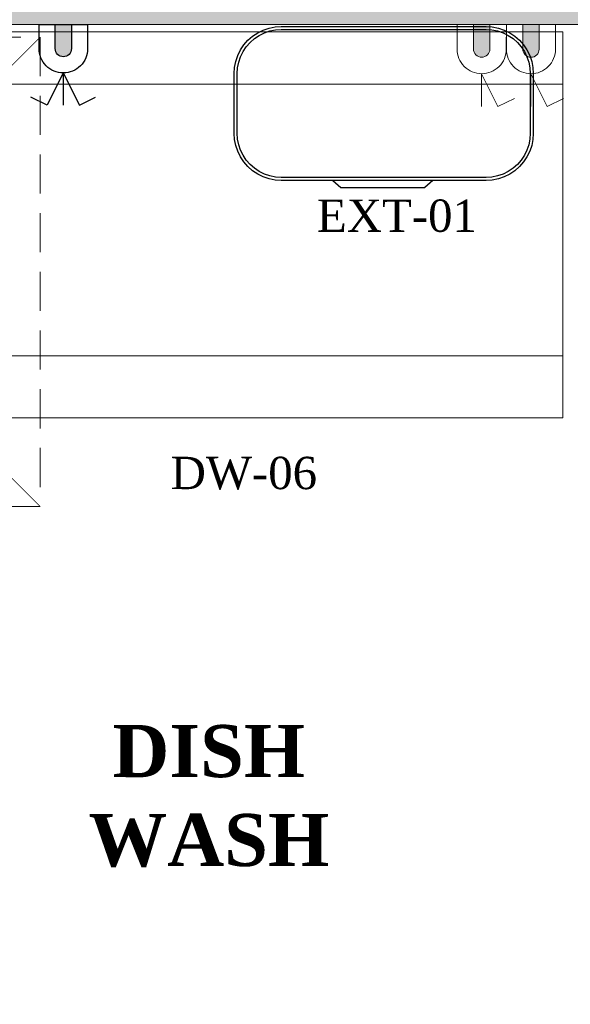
# Model space of a CAD drawing. Extents: x 3940905 to 4145695, y 925352 to 1109797.
# Tile 951 of 1056: x 4060908 to 4061964, y 1100037 to 1101924. Entities that reach past the tile are written whole.
import ezdxf

# ---------------------------------------------------------------- set-up
doc = ezdxf.new("R2010")
doc.units = 0
doc.header["$LTSCALE"] = 750
doc.header["$MEASUREMENT"] = 0
doc.linetypes.add('DASHED', pattern=[0.75, 0.5, -0.25])
doc.layers.get('0').update_dxf_attribs({"linetype": 'CONTINUOUS', "lineweight": 0})
for name, color, linetype, lineweight in [('CKD Equipments', 252, 'CONTINUOUS', 0), ('CKD-Electrical Point', 7, 'CONTINUOUS', 25), ('HATCH', 7, 'CONTINUOUS', 0), ('wall', 7, 'CONTINUOUS', 25)]:
    doc.layers.add(name, color=color, linetype=linetype, lineweight=lineweight)
for name, color, linetype in [('Edges', 7, 'CONTINUOUS'), ('PDF_A - TEXT', 7, 'CONTINUOUS'), ('TEXT', 7, 'CONTINUOUS')]:
    doc.layers.add(name, color=color, linetype=linetype)
doc.styles.add('CKD_Dimension Text', font='BOOKOS.TTF')

# ---------------------------------------------------------------- blocks, each defined once
blk = doc.blocks.new('boilerplan')
at = {"layer": 'Edges'}
for p, q in [((255.3, 337.9), (265.9, 343.2)), ((265.9, 343.2), (277.1, 347)), ((268.1, 337.8), (278.6, 341.4)), ((277.1, 347), (288.7, 349.3)), ((278.6, 341.4), (289.4, 343.5)), ((288.7, 349.3), (300.3, 350)), ((289.4, 343.5), (300.5, 344.2)), ((300.3, 350), (693.6, 350)), ((300.5, 344.2), (693.4, 344.2)), ((693.4, 344.2), (704.4, 343.5)), ((693.6, 350), (705.1, 349.3)), ((704.4, 343.5), (715.2, 341.4)), ((705.1, 349.3), (716.7, 347)), ((715.2, 341.4), (725.7, 337.8)), ((716.7, 347), (727.9, 343.2)), ((727.9, 343.2), (738.5, 337.9)), ((228.8, 314.7), (236.6, 323.6)), ((236.6, 323.6), (245.5, 331.4)), ((240.7, 319.5), (249, 326.8)), ((245.5, 331.4), (255.3, 337.9)), ((249, 326.8), (258.2, 332.9)), ((258.2, 332.9), (268.1, 337.8)), ((725.7, 337.8), (735.6, 332.9)), ((735.6, 332.9), (744.8, 326.8)), ((738.5, 337.9), (748.3, 331.4)), ((744.8, 326.8), (753.1, 319.5)), ((748.3, 331.4), (757.2, 323.6)), ((757.2, 323.6), (765, 314.7)), ((217, 294.3), (222.3, 304.9)), ((222.3, 304.9), (228.8, 314.7)), ((222.4, 292.1), (227.3, 302)), ((227.3, 302), (233.4, 311.2)), ((233.4, 311.2), (240.7, 319.5)), ((753.1, 319.5), (760.4, 311.2)), ((760.4, 311.2), (766.6, 302)), ((765, 314.7), (771.6, 304.9)), ((766.6, 302), (771.4, 292.1)), ((771.6, 304.9), (776.8, 294.3)), ((210.9, 271.5), (213.3, 283.1)), ((213.3, 283.1), (217, 294.3)), ((218.8, 281.6), (222.4, 292.1)), ((771.4, 292.1), (775, 281.6)), ((776.8, 294.3), (780.6, 283.1)), ((780.6, 283.1), (782.9, 271.5)), ((210.2, 259.9), (210.9, 271.5)), ((216, 259.8), (216.7, 270.8)), ((216.7, 270.8), (218.8, 281.6)), ((775, 281.6), (777.1, 270.8)), ((777.1, 270.8), (777.9, 259.8)), ((782.9, 271.5), (783.6, 259.9)), ((210.2, 145), (210.2, 259.9)), ((216, 145.2), (216, 259.8)), ((777.9, 259.8), (777.9, 145.2)), ((783.6, 259.9), (783.6, 145)), ((210.9, 133.4), (210.2, 145)), ((213.3, 121.9), (210.9, 133.4)), ((216.7, 134.2), (216, 145.2)), ((218.8, 123.4), (216.7, 134.2)), ((777.1, 134.2), (775, 123.4)), ((777.9, 145.2), (777.1, 134.2)), ((782.9, 133.4), (780.6, 121.9)), ((783.6, 145), (782.9, 133.4)), ((217, 110.7), (213.3, 121.9)), ((222.4, 112.9), (218.8, 123.4)), ((775, 123.4), (771.4, 112.9)), ((780.6, 121.9), (776.8, 110.7)), ((222.3, 100.1), (217, 110.7)), ((228.8, 90.3), (222.3, 100.1)), ((227.3, 103), (222.4, 112.9)), ((233.4, 93.8), (227.3, 103)), ((766.6, 103), (760.4, 93.8)), ((771.6, 100.1), (765, 90.3)), ((771.4, 112.9), (766.6, 103)), ((776.8, 110.7), (771.6, 100.1)), ((236.6, 81.4), (228.8, 90.3)), ((240.7, 85.5), (233.4, 93.8)), ((245.5, 73.6), (236.6, 81.4)), ((249, 78.2), (240.7, 85.5)), ((258.2, 72), (249, 78.2)), ((744.8, 78.2), (735.6, 72)), ((753.1, 85.5), (744.8, 78.2)), ((757.2, 81.4), (748.3, 73.6)), ((760.4, 93.8), (753.1, 85.5)), ((765, 90.3), (757.2, 81.4)), ((255.3, 67), (245.5, 73.6)), ((265.9, 61.8), (255.3, 67)), ((268.1, 67.2), (258.2, 72)), ((277.1, 58), (265.9, 61.8)), ((278.6, 63.6), (268.1, 67.2)), ((288.7, 55.7), (277.1, 58)), ((289.4, 61.4), (278.6, 63.6)), ((300.5, 60.7), (289.4, 61.4)), ((693.4, 60.7), (300.5, 60.7)), ((704.4, 61.4), (693.4, 60.7)), ((715.2, 63.6), (704.4, 61.4)), ((716.7, 58), (705.1, 55.7)), ((725.7, 67.2), (715.2, 63.6)), ((727.9, 61.8), (716.7, 58)), ((735.6, 72), (725.7, 67.2)), ((738.5, 67), (727.9, 61.8)), ((748.3, 73.6), (738.5, 67)), ((300.3, 55), (288.7, 55.7)), ((399.3, 55), (300.3, 55)), ((399.3, 55), (414.9, 41.1)), ((591.2, 55), (399.3, 55)), ((414.9, 41.1), (575.6, 41.1)), ((591.2, 55), (575.6, 41.1)), ((693.6, 55), (591.2, 55)), ((705.1, 55.7), (693.6, 55))]:
    blk.add_line(p, q, dxfattribs=at)
blk = doc.blocks.new('G$C6845078B')
blk.add_blockref('boilerplan', (-210.2, -41.1))
blk = doc.blocks.new('3')
at = {"color": 1, "linetype": 'DASHED', "ltscale": 0.2, "const_width": 1}
for points in [[(4045037.1, 1046868.2), (4044137.1, 1047768.2)], [(4045037.1, 1047768.2), (4044137.1, 1046868.2)]]:
    blk.add_lwpolyline(points, dxfattribs=at)
at = {"color": 1, "linetype": 'DASHED', "ltscale": 0.2}
blk.add_lwpolyline([(4044137.1, 1047768.2), (4045037.1, 1047768.2), (4045037.1, 1046868.2), (4044137.1, 1046868.2)], close=True, dxfattribs=at)
blk = doc.blocks.new('A$C18A26B62')
at = {"layer": 'CKD-Electrical Point'}
blk.add_hatch(color=1, dxfattribs=at).paths.add_polyline_path([(15.5, 0), (-15.5, 0), (-15.5, -46.4, 0.414214), (0, -61.9, 0.414214), (15.5, -46.4)])
at = {"layer": 'CKD-Electrical Point', "color": 1}
for p, q in [((0, -92.9), (-31, -154.8)), ((0, -92.9), (0, -154.8)), ((0, -92.9), (31, -154.8)), ((-31, -154.8), (-61.9, -139.3)), ((31, -154.8), (61.9, -139.3))]:
    blk.add_line(p, q, dxfattribs=at)
blk.add_lwpolyline([(-46.4, 0), (46.4, 0), (46.4, -46.4, -0.414214), (0, -92.9), (0, -92.9, -0.414214), (-46.4, -46.4), (-46.4, 0)], format="xyb", dxfattribs=at)
blk.add_lwpolyline([(-15.5, 0), (15.5, 0), (15.5, -46.4, -0.414214), (0, -61.9, -0.414214), (-15.5, -46.4)], format="xyb", close=True, dxfattribs=at)
blk = doc.blocks.new('EQWRTYTREWERYTU')
at = {"layer": 'CKD-Electrical Point', "lineweight": 0}
blk.add_hatch(color=3, dxfattribs=at).paths.add_polyline_path([(5560326.378, 630073.103), (5560326.378, 630071.864), (5560328.236, 630071.864, 0.414214), (5560328.855, 630072.483, 0.414214), (5560328.236, 630073.103)])
at = {"layer": 'CKD-Electrical Point', "color": 3, "lineweight": 0}
for p, q in [((5560330.093, 630072.483), (5560332.57, 630072.483)), ((5560330.093, 630072.483), (5560332.57, 630071.245)), ((5560332.57, 630071.245), (5560331.951, 630070.007))]:
    blk.add_line(p, q, dxfattribs=at)
blk.add_lwpolyline([(5560326.378, 630070.626), (5560326.378, 630074.341), (5560328.236, 630074.341, -0.414214), (5560330.093, 630072.483), (5560330.093, 630072.483, -0.414214), (5560328.236, 630070.626), (5560326.378, 630070.626)], format="xyb", dxfattribs=at)
blk.add_lwpolyline([(5560326.378, 630071.864), (5560326.378, 630073.103), (5560328.236, 630073.103, -0.414214), (5560328.855, 630072.483, -0.414214), (5560328.236, 630071.864)], format="xyb", close=True, dxfattribs=at)

msp = doc.modelspace()

# ---------------------------------------------------------------- hatches: boundary and pattern name
at = {"layer": 'HATCH'}
h = msp.add_hatch(color=8, dxfattribs=at)
h.dxf.hatch_style = 1
h.paths.add_polyline_path([(4072393.8, 1102144.6), (4059798.8, 1102144.6), (4059798.8, 1088099.6), (4059668.8, 1088099.6), (4059668.8, 1074136.6), (4059831.8, 1074136.6), (4059831.8, 1067612.6), (4060288.8, 1067612.6), (4060288.8, 1072186.6), (4060288.8, 1074299.6), (4059898.8, 1074299.6), (4059898.8, 1087869.6), (4060023.8, 1087869.6), (4060023.8, 1101914.6), (4072393.8, 1101914.6)])

# ---------------------------------------------------------------- linework, layer by layer
at = {"layer": 'CKD Equipments', "color": 252, "true_color": 0x989898}
for p, q in [((4061949.5, 1101900.3), (4060769.7, 1101900.3)), ((4061949.5, 1101160.4), (4061949.5, 1101900.3)), ((4061949.5, 1101800.5), (4060769.7, 1101800.5)), ((4061949.5, 1101279.5), (4060769.7, 1101279.5)), ((4061949.5, 1101185.4), (4061949.5, 1101279.5)), ((4060769.7, 1101160.4), (4061949.5, 1101160.4))]:
    msp.add_line(p, q, dxfattribs=at)
at = {"layer": 'wall', "lineweight": 0, "ltscale": 2}
msp.add_lwpolyline([(4072393.8, 1102144.6), (4059798.8, 1102144.6), (4059798.8, 1088099.6), (4059668.8, 1088099.6), (4059668.8, 1074136.6), (4059831.8, 1074136.6), (4059831.8, 1067612.6), (4060288.8, 1067612.6), (4060288.8, 1074299.6), (4059898.8, 1074299.6), (4059898.8, 1087869.6), (4060023.8, 1087869.6), (4060023.8, 1101914.6), (4072393.8, 1101914.6)], close=True, dxfattribs=at)

# ---------------------------------------------------------------- block references
msp.add_blockref('3', (15910.7, 54122.3))
at = {"layer": 'CKD Equipments', "ltscale": 10}
msp.add_blockref('G$C6845078B', (4061319.6, 1101601.9), dxfattribs=at)
at = {"layer": 'CKD-Electrical Point', "color": 2, "lineweight": 50, "extrusion": (0, 0, -1), "xscale": -1, "zscale": -1, "rotation": 0.1398112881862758}
msp.add_blockref('A$C18A26B62', (-4060992.1, 1101914.7), dxfattribs=at)
at = {"layer": 'CKD-Electrical Point', "color": 2, "lineweight": 50, "xscale": -25.4, "yscale": 25.4, "zscale": 25.4, "rotation": 89.8575281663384}
for p in [(20416774.1, 142293972.9), (20416868.5, 142293972.8)]:
    msp.add_blockref('EQWRTYTREWERYTU', p, dxfattribs=at)

# ---------------------------------------------------------------- texts
at = {"layer": 'PDF_A - TEXT', "width": 784.973, "attachment_point": 1, "style": 'CKD_Dimension Text'}
for s, insert, char_height in [('\\pxqc;EXT-01', (4061239.1, 1101579.1), 61.963), ('DW-06', (4061197.8, 1101086), 61.96)]:
    msp.add_mtext(s, dxfattribs=dict(at, insert=insert, char_height=char_height))
at = {"layer": 'TEXT', "color": 30, "insert": (4061270.9, 1100572), "char_height": 100, "width": 772.394, "attachment_point": 2, "line_spacing_factor": 1.022253, "style": 'CKD_Dimension Text'}
msp.add_mtext('{\\fBookman Old Style|b1|i0|c0|p18;DISH WASH}', dxfattribs=at)

doc.saveas('drawing.dxf')
